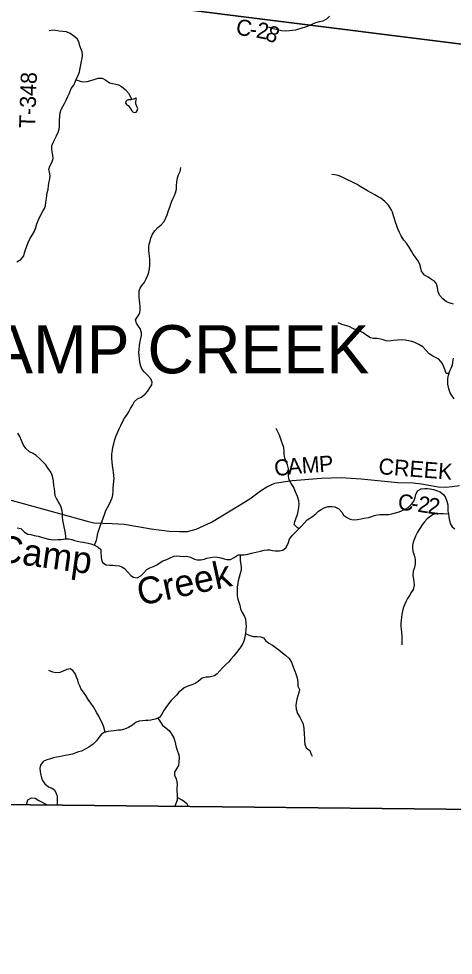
# Model space of a CAD drawing. Extents: x 1578669 to 1989827, y 208020 to 553079.
# Drawn here: x 1795443 to 1803566, y 346465 to 363967 of the extents above; entities that cross this region are included whole.
import ezdxf

# ---------------------------------------------------------------- set-up
doc = ezdxf.new("R2010")
doc.units = 0
for name, color, linetype in [('GM_X_Adjacent_County', 7, 'Continuous'), ('GM_X_County', 7, 'Continuous'), ('GM_X_County_Road', 7, 'Continuous'), ('GM_X_County_Road_Text', 7, 'Continuous'), ('GM_X_Minor_Lake', 7, 'Continuous'), ('GM_X_Minor_River', 7, 'Continuous'), ('GM_X_Minor_River_Text', 7, 'Continuous'), ('GM_X_Township', 7, 'Continuous'), ('GM_X_Township_Road_Text', 7, 'Continuous'), ('GM_X_Township_Text', 7, 'Continuous')]:
    doc.layers.add(name, color=color, linetype=linetype)

msp = doc.modelspace()

# ---------------------------------------------------------------- linework, layer by layer
at = {"layer": 'GM_X_Adjacent_County'}
msp.add_lwpolyline([(1795056, 349285), (1813587, 349087), (1813935, 349079), (1818598, 348960), (1819510, 348957), (1826336, 348649), (1831370, 348458), (1833224, 348359), (1833481, 348350), (1833762, 348331), (1834882, 348273), (1835528, 348231), (1838968, 348044), (1844797, 347685), (1845155, 347665), (1846968, 347563), (1848416, 347480), (1849999, 347391), (1854820, 347140), (1856863, 346996), (1858312, 346913), (1860040, 346806), (1865771, 346465)], dxfattribs=at)
at = {"layer": 'GM_X_County'}
msp.add_lwpolyline([(1865771, 346465), (1860040, 346806), (1858312, 346913), (1856863, 346996), (1854820, 347140), (1849999, 347391), (1848416, 347480), (1846968, 347563), (1845155, 347665), (1844797, 347685), (1838968, 348044), (1835528, 348231), (1834882, 348273), (1833762, 348331), (1833481, 348350), (1833224, 348359), (1831370, 348458), (1826336, 348649), (1819510, 348957), (1818598, 348960), (1813935, 349079), (1813587, 349087), (1795056, 349285)], dxfattribs=at)
at = {"layer": 'GM_X_County_Road'}
msp.add_lwpolyline([(1794995, 355048), (1795458, 354924), (1796386, 354674), (1796723, 354579), (1796845, 354546), (1797188, 354532), (1797411, 354524), (1797672, 354480), (1797919, 354432), (1798254, 354391), (1798445, 354383), (1798595, 354384), (1798760, 354429), (1799046, 354561), (1799571, 354876), (1799765, 354993), (1799962, 355144), (1800083, 355219), (1800231, 355288), (1800385, 355315), (1800560, 355340), (1801095, 355380), (1801470, 355393), (1801844, 355366), (1802528, 355303), (1802817, 355295), (1802972, 355273), (1803144, 355246), (1803283, 355221), (1803427, 355214), (1803546, 355225), (1803683, 355242)], dxfattribs=at)
at = {"layer": 'GM_X_Minor_Lake'}
for points in [[(1797538, 362450), (1797522, 362448), (1797486, 362449), (1797462, 362441), (1797446, 362421), (1797440, 362387), (1797462, 362357), (1797486, 362347), (1797511, 362313), (1797537, 362275), (1797557, 362243), (1797583, 362223), (1797611, 362217), (1797635, 362223), (1797659, 362247), (1797667, 362287), (1797651, 362327), (1797633, 362374), (1797629, 362414), (1797641, 362448), (1797645, 362476), (1797631, 362482), (1797607, 362472), (1797579, 362464)], [(1797579, 362464), (1797538, 362450)]]:
    msp.add_lwpolyline(points, dxfattribs=at)
at = {"layer": 'GM_X_Minor_River'}
for points in [[(1800071, 363816), (1800123, 363806), (1800175, 363788), (1800231, 363776), (1800281, 363764), (1800353, 363746), (1800427, 363742), (1800505, 363746), (1800561, 363752), (1800621, 363760), (1800677, 363779), (1800739, 363797), (1800805, 363815), (1800873, 363841), (1800929, 363867), (1800998, 363895), (1801064, 363913), (1801134, 363925), (1801202, 363964), (1801252, 364016)], [(1795894, 360369), (1795922, 360423), (1795942, 360479), (1795952, 360531), (1795962, 360606), (1795970, 360662), (1795976, 360718), (1795990, 360778), (1796000, 360850), (1796014, 360922), (1796026, 360976), (1796030, 361028), (1796020, 361097), (1796008, 361151), (1796024, 361211), (1796064, 361283), (1796086, 361355), (1796079, 361419), (1796065, 361482), (1796059, 361540), (1796063, 361592), (1796079, 361642), (1796115, 361718), (1796147, 361776), (1796181, 361848), (1796197, 361905), (1796205, 361961), (1796205, 362017), (1796203, 362071), (1796209, 362139), (1796217, 362209), (1796239, 362271), (1796267, 362326), (1796299, 362384), (1796331, 362446), (1796363, 362512), (1796383, 362564), (1796403, 362614), (1796425, 362665), (1796475, 362727), (1796507, 362799), (1796521, 362849), (1796551, 362905), (1796579, 362973), (1796593, 363040), (1796603, 363104), (1796619, 363176), (1796629, 363226), (1796637, 363280), (1796627, 363346), (1796605, 363408), (1796587, 363461), (1796571, 363515), (1796543, 363583), (1796474, 363643), (1796406, 363689), (1796338, 363719), (1796266, 363729), (1796196, 363735), (1796128, 363749), (1796076, 363750), (1796012, 363740)], [(1796515, 362826), (1796607, 362791), (1796661, 362787), (1796725, 362795), (1796791, 362811), (1796853, 362833), (1796925, 362854), (1797000, 362854), (1797068, 362816), (1797138, 362768), (1797200, 362754), (1797258, 362744), (1797308, 362734), (1797366, 362700), (1797432, 362646), (1797492, 362578), (1797557, 362456)], [(1798195, 360244), (1798219, 360304), (1798241, 360384), (1798267, 360446), (1798287, 360506), (1798307, 360558), (1798329, 360611), (1798357, 360663), (1798373, 360713), (1798389, 360779), (1798393, 360851), (1798398, 360915), (1798410, 360992), (1798432, 361052), (1798458, 361114), (1798472, 361186)], [(1802532, 360043), (1802508, 360099), (1802484, 360167), (1802468, 360227), (1802446, 360285), (1802428, 360349), (1802403, 360402), (1802355, 360482), (1802289, 360554), (1802211, 360616), (1802161, 360640), (1802101, 360676), (1802033, 360712), (1801965, 360752), (1801901, 360788), (1801823, 360832), (1801768, 360868), (1801708, 360902), (1801656, 360928), (1801590, 360958), (1801536, 360984), (1801464, 361016), (1801414, 361036), (1801350, 361052), (1801294, 361057)], [(1795410, 359426), (1795484, 359468), (1795540, 359533), (1795550, 359593), (1795568, 359645), (1795592, 359717), (1795620, 359787), (1795652, 359855), (1795696, 359920), (1795740, 359996), (1795760, 360064), (1795778, 360132), (1795812, 360206), (1795864, 360315), (1795894, 360369)], [(1796857, 354128), (1796897, 354223), (1796907, 354275), (1796917, 354331), (1796935, 354391), (1796953, 354445), (1796973, 354502), (1796995, 354562), (1797023, 354632), (1797047, 354702), (1797073, 354778), (1797099, 354835), (1797137, 354903), (1797167, 354959), (1797187, 355011), (1797201, 355067), (1797207, 355147), (1797211, 355203), (1797217, 355256), (1797223, 355328), (1797225, 355380), (1797223, 355430), (1797217, 355488), (1797209, 355538), (1797197, 355616), (1797191, 355686), (1797185, 355747), (1797186, 355827), (1797196, 355907), (1797204, 355959), (1797218, 356023), (1797240, 356101), (1797258, 356160), (1797280, 356216), (1797320, 356300), (1797350, 356368), (1797380, 356432), (1797420, 356501), (1797472, 356571), (1797504, 356623), (1797530, 356683), (1797578, 356751), (1797604, 356811), (1797660, 356862), (1797730, 356894), (1797804, 356950), (1797850, 357002), (1797884, 357052), (1797930, 357123), (1797936, 357173), (1797914, 357239), (1797856, 357297), (1797792, 357359), (1797748, 357411), (1797724, 357473), (1797706, 357543), (1797700, 357611), (1797692, 357671), (1797690, 357728), (1797694, 357784), (1797700, 357860), (1797710, 357940), (1797724, 357994), (1797736, 358046), (1797736, 358096), (1797712, 358175), (1797675, 358225), (1797643, 358275), (1797625, 358339), (1797665, 358399), (1797707, 358465), (1797715, 358525), (1797711, 358587), (1797705, 358654), (1797701, 358708), (1797697, 358760), (1797691, 358828), (1797693, 358880), (1797713, 358932), (1797747, 358984), (1797787, 359034), (1797827, 359105), (1797859, 359175), (1797875, 359229), (1797887, 359293), (1797895, 359359), (1797893, 359415), (1797893, 359468), (1797887, 359530), (1797879, 359582), (1797875, 359638), (1797877, 359696), (1797883, 359752), (1797897, 359812), (1797913, 359868), (1797941, 359939), (1797989, 360003), (1798041, 360063), (1798105, 360115), (1798159, 360177), (1798195, 360244)], [(1803570, 358635), (1803510, 358649), (1803440, 358675), (1803372, 358733), (1803308, 358799), (1803284, 358861), (1803271, 358946), (1803255, 359014), (1803217, 359064), (1803161, 359094), (1803099, 359136), (1803031, 359174), (1802971, 359250), (1802957, 359304), (1802941, 359374), (1802917, 359430), (1802875, 359494), (1802819, 359564), (1802784, 359624), (1802740, 359698), (1802690, 359771), (1802644, 359831), (1802594, 359907), (1802560, 359973), (1802532, 360043)], [(1803485, 357335), (1803431, 357340), (1803413, 357390), (1803387, 357459), (1803357, 357529), (1803296, 357603), (1803232, 357635), (1803182, 357663), (1803114, 357703), (1803058, 357765), (1802998, 357835), (1802924, 357877), (1802848, 357915), (1802790, 357935), (1802729, 357949), (1802665, 357959), (1802597, 357963), (1802523, 357962), (1802447, 357954), (1802369, 357942), (1802313, 357950), (1802257, 357966), (1802207, 357980), (1802143, 357992), (1802073, 357992), (1802017, 358004), (1801949, 358050), (1801884, 358098), (1801816, 358126), (1801754, 358148), (1801688, 358180), (1801620, 358214), (1801550, 358234), (1801486, 358250), (1801412, 358284)], [(1803581, 356864), (1803537, 356924), (1803507, 356978), (1803481, 357050), (1803467, 357136), (1803463, 357186), (1803465, 357246), (1803475, 357304), (1803503, 357385), (1803527, 357435), (1803553, 357497), (1803559, 357551), (1803573, 357625)], [(1796324, 354246), (1796324, 354284), (1796318, 354352), (1796302, 354415), (1796292, 354471), (1796280, 354537), (1796268, 354599), (1796264, 354661), (1796260, 354715), (1796254, 354773), (1796238, 354837), (1796208, 354895), (1796180, 354946), (1796148, 354998), (1796126, 355050), (1796116, 355118), (1796110, 355186), (1796102, 355240), (1796092, 355332), (1796081, 355388), (1796059, 355456), (1796029, 355509), (1795983, 355579), (1795947, 355629), (1795901, 355679), (1795835, 355741), (1795769, 355807), (1795715, 355839), (1795643, 355875), (1795575, 355933), (1795534, 355997), (1795496, 356087), (1795464, 356157), (1795426, 356223)], [(1800682, 354437), (1800651, 354452), (1800593, 354516), (1800601, 354567), (1800629, 354637), (1800651, 354705), (1800665, 354759), (1800679, 354833), (1800685, 354893), (1800677, 354956), (1800653, 355036), (1800613, 355136), (1800585, 355204), (1800537, 355284), (1800497, 355348), (1800485, 355426), (1800489, 355498), (1800488, 355555), (1800468, 355631), (1800442, 355689), (1800420, 355753), (1800406, 355829), (1800404, 355879), (1800396, 355953), (1800372, 356023), (1800354, 356073), (1800334, 356126), (1800316, 356182), (1800282, 356258), (1800258, 356310)], [(1797202, 353756), (1797254, 353752), (1797318, 353740), (1797372, 353726), (1797422, 353692), (1797480, 353624), (1797536, 353560), (1797588, 353528), (1797657, 353520), (1797725, 353555), (1797775, 353605), (1797835, 353677), (1797895, 353707), (1797965, 353729), (1798035, 353767), (1798089, 353804), (1798139, 353838), (1798213, 353864), (1798283, 353896), (1798347, 353924), (1798399, 353930), (1798457, 353924), (1798529, 353920), (1798581, 353923), (1798653, 353905), (1798728, 353869), (1798778, 353853), (1798844, 353853), (1798908, 353867), (1798962, 353885), (1799026, 353901), (1799096, 353913), (1799158, 353905), (1799218, 353891), (1799280, 353873), (1799332, 353861), (1799404, 353861), (1799472, 353896), (1799544, 353946), (1799599, 353948), (1799649, 353948), (1799727, 353962), (1799797, 353978), (1799851, 353990), (1799907, 354002), (1799961, 354019), (1800033, 354035), (1800087, 354041), (1800137, 354039), (1800187, 354031), (1800237, 354023), (1800317, 354023), (1800377, 354033), (1800433, 354081), (1800477, 354158), (1800505, 354242), (1800553, 354312), (1800621, 354376), (1800723, 354479), (1800783, 354549), (1800834, 354601), (1800884, 354633), (1800934, 354667), (1800994, 354717), (1801044, 354764), (1801094, 354798), (1801150, 354824), (1801230, 354850), (1801296, 354852), (1801352, 354846), (1801424, 354806), (1801480, 354748), (1801516, 354688), (1801586, 354642), (1801640, 354616), (1801697, 354604), (1801777, 354606), (1801845, 354622), (1801903, 354634), (1801981, 354649), (1802041, 354665), (1802093, 354681), (1802145, 354693), (1802199, 354699), (1802261, 354699), (1802311, 354701), (1802361, 354701), (1802419, 354713), (1802485, 354731), (1802553, 354754), (1802654, 354794), (1802722, 354832), (1802794, 354900), (1802828, 354950), (1802852, 355019), (1802866, 355077), (1802898, 355143), (1802966, 355179), (1803032, 355185), (1803084, 355187), (1803136, 355183)], [(1803136, 355183), (1803196, 355169), (1803252, 355151), (1803318, 355127), (1803388, 355071), (1803420, 355021), (1803446, 354951), (1803462, 354883), (1803466, 354829), (1803466, 354765), (1803475, 354715), (1803483, 354653), (1803495, 354591), (1803507, 354534), (1803547, 354472), (1803597, 354436)], [(1803475, 354710), (1803374, 354713), (1803306, 354717), (1803230, 354712), (1803176, 354696), (1803126, 354660), (1803076, 354622), (1803026, 354568), (1802984, 354508), (1802940, 354439), (1802898, 354371), (1802862, 354295), (1802836, 354235), (1802816, 354183), (1802804, 354125), (1802806, 354075), (1802810, 354020), (1802828, 353962), (1802846, 353900), (1802854, 353850), (1802852, 353774), (1802836, 353696), (1802816, 353644), (1802811, 353565), (1802821, 353495), (1802829, 353441), (1802833, 353383), (1802817, 353299), (1802777, 353243), (1802745, 353187), (1802709, 353130), (1802679, 353068), (1802657, 353016), (1802631, 352952), (1802615, 352894), (1802605, 352836), (1802597, 352781), (1802591, 352719), (1802587, 352665), (1802587, 352609), (1802591, 352557), (1802595, 352503), (1802603, 352421), (1802603, 352266)], [(1795413, 354453), (1795483, 354440), (1795550, 354371), (1795612, 354337), (1795666, 354328), (1795734, 354312), (1795806, 354296), (1795866, 354276), (1795932, 354258), (1796000, 354242), (1796052, 354232), (1796116, 354230), (1796174, 354234), (1796228, 354238), (1796278, 354244), (1796331, 354246), (1796381, 354246), (1796435, 354234), (1796485, 354218), (1796597, 354194), (1796649, 354187), (1796739, 354167), (1796789, 354153), (1796861, 354127), (1796925, 354093), (1796979, 354045), (1796975, 353985), (1796981, 353914), (1796990, 353860), (1797010, 353808), (1797078, 353760), (1797148, 353756), (1797202, 353756)], [(1799578, 353947), (1799579, 353922), (1799583, 353834), (1799595, 353766), (1799601, 353713), (1799599, 353663), (1799583, 353601), (1799563, 353529), (1799547, 353463), (1799537, 353411), (1799529, 353351), (1799527, 353288), (1799525, 353236), (1799527, 353182), (1799539, 353120), (1799557, 353064), (1799575, 353008), (1799589, 352938), (1799621, 352872), (1799665, 352798), (1799679, 352745), (1799687, 352663), (1799694, 352607), (1799690, 352555), (1799684, 352481), (1799672, 352417), (1799654, 352351), (1799632, 352290), (1799596, 352232), (1799558, 352182), (1799516, 352126), (1799464, 352064), (1799414, 352008), (1799362, 351945), (1799306, 351891), (1799254, 351839), (1799204, 351783), (1799155, 351725), (1799105, 351686), (1799055, 351674), (1799005, 351664), (1798947, 351664), (1798871, 351642), (1798797, 351584), (1798739, 351544), (1798679, 351520), (1798605, 351493), (1798537, 351461), (1798485, 351419), (1798435, 351379), (1798389, 351329), (1798345, 351279), (1798295, 351224), (1798241, 351162), (1798195, 351094), (1798153, 351042), (1798119, 350974), (1798073, 350907), (1797993, 350875), (1797913, 350857), (1797863, 350855), (1797811, 350851), (1797748, 350845), (1797694, 350841), (1797638, 350819), (1797568, 350766), (1797494, 350722), (1797420, 350688), (1797350, 350674), (1797300, 350670), (1797228, 350662), (1797108, 350646), (1797042, 350629), (1796988, 350597), (1796942, 350537), (1796896, 350471), (1796836, 350411), (1796756, 350355), (1796684, 350316), (1796613, 350282), (1796563, 350266), (1796511, 350246), (1796449, 350224), (1796383, 350208), (1796313, 350198), (1796253, 350183), (1796199, 350171), (1796149, 350165), (1796093, 350155), (1796021, 350133), (1795971, 350117), (1795899, 350085), (1795849, 350017), (1795839, 349960), (1795843, 349896), (1795855, 349832), (1795871, 349782), (1795889, 349730), (1795931, 349668), (1795997, 349614), (1796047, 349592)], [(1799683, 352480), (1799760, 352443), (1799832, 352423), (1799900, 352425), (1799968, 352417), (1800018, 352399), (1800058, 352347), (1800120, 352295), (1800186, 352259), (1800238, 352225), (1800303, 352173), (1800371, 352117), (1800427, 352071), (1800501, 352009), (1800541, 351941), (1800563, 351885), (1800603, 351777), (1800623, 351727), (1800639, 351668), (1800653, 351614), (1800657, 351558), (1800663, 351496), (1800691, 351432), (1800679, 351376), (1800660, 351312), (1800642, 351252), (1800628, 351181), (1800622, 351131), (1800628, 351065), (1800656, 350981), (1800700, 350917), (1800736, 350843), (1800758, 350787), (1800772, 350703), (1800780, 350598), (1800782, 350520), (1800786, 350468), (1800790, 350410), (1800816, 350344), (1800882, 350290), (1800905, 350238), (1800927, 350188)], [(1797061, 350634), (1797036, 350730), (1797006, 350796), (1796972, 350862), (1796941, 350932), (1796905, 350996), (1796873, 351052), (1796839, 351110), (1796789, 351176), (1796741, 351242), (1796695, 351318), (1796651, 351381), (1796609, 351435), (1796587, 351499), (1796563, 351551), (1796545, 351605), (1796522, 351661), (1796496, 351729), (1796456, 351785), (1796404, 351815), (1796344, 351803), (1796274, 351773), (1796208, 351747), (1796134, 351741), (1796082, 351753), (1796008, 351785)], [(1798046, 350897), (1798079, 350837), (1798133, 350765), (1798201, 350709), (1798253, 350667), (1798293, 350609), (1798341, 350527), (1798359, 350465), (1798375, 350411), (1798388, 350353), (1798404, 350299), (1798434, 350212), (1798440, 350152), (1798438, 350076), (1798428, 350012), (1798400, 349960), (1798354, 349884), (1798356, 349832), (1798386, 349761), (1798396, 349705), (1798402, 349653), (1798400, 349603), (1798398, 349529), (1798402, 349473), (1798404, 349413), (1798406, 349363), (1798360, 349250)], [(1796047, 349592), (1796113, 349556), (1796145, 349488), (1796164, 349438), (1796162, 349274)], [(1795591, 349280), (1795613, 349367), (1795682, 349409), (1795750, 349402), (1795817, 349356), (1795974, 349276)], [(1798613, 349251), (1798594, 349287), (1798539, 349330), (1798496, 349364), (1798404, 349413)]]:
    msp.add_lwpolyline(points, dxfattribs=at)
at = {"layer": 'GM_X_Township'}
for points in [[(1795322, 364551), (1813574, 362259)], [(1816277, 364043), (1816631, 363924), (1816735, 363905), (1816837, 363873), (1816931, 363836), (1817131, 363727), (1817227, 363665), (1817520, 363444), (1817577, 363353), (1817650, 363170), (1817685, 362949), (1817688, 362852), (1817672, 362762), (1817667, 362662), (1817645, 362376), (1817518, 361992), (1817360, 361758), (1813574, 362259), (1795322, 364551)], [(1813587, 349087), (1795056, 349285)]]:
    msp.add_lwpolyline(points, dxfattribs=at)

# ---------------------------------------------------------------- texts
at = {"layer": 'GM_X_County_Road_Text'}
for s, rotation, p in [('C', 350.0879, (1799487, 363676)), ('2', 348.8819, (1799865, 363618)), ('-', 353.3554, (1799749, 363631)), ('8', 335.7094, (1800029, 363588)), ('P', 3.7755, (1801066, 355492)), ('C', 7.7868, (1800239, 355413)), ('A', 5.2713, (1800480, 355446)), ('M', 3.8188, (1800741, 355470)), ('CREEK', 355.5194, (1802160, 355458)), ('C', 356.97, (1802527, 354784)), ('2', 350.8277, (1802886, 354757)), ('2', 352.4369, (1803078, 354726)), ('-', 353.0512, (1802767, 354771))]:
    msp.add_text(s, height=300, rotation=rotation, dxfattribs=at).set_placement(p)
at = {"layer": 'GM_X_Minor_River_Text'}
for s, rotation, p in [('Camp', 352.0688, (1795011, 353834)), ('Creek', 12.1399, (1797712, 352995))]:
    msp.add_text(s, height=500, rotation=rotation, dxfattribs=at).set_placement(p)
at = {"layer": 'GM_X_Township_Road_Text'}
msp.add_text('T-348', height=300, rotation=88.0348, dxfattribs=at).set_placement((1795748, 361918))
at = {"layer": 'GM_X_Township_Text'}
msp.add_text('CAMP CREEK', height=900, rotation=0, dxfattribs=at).set_placement((1794038, 357340))

doc.saveas('drawing.dxf')
